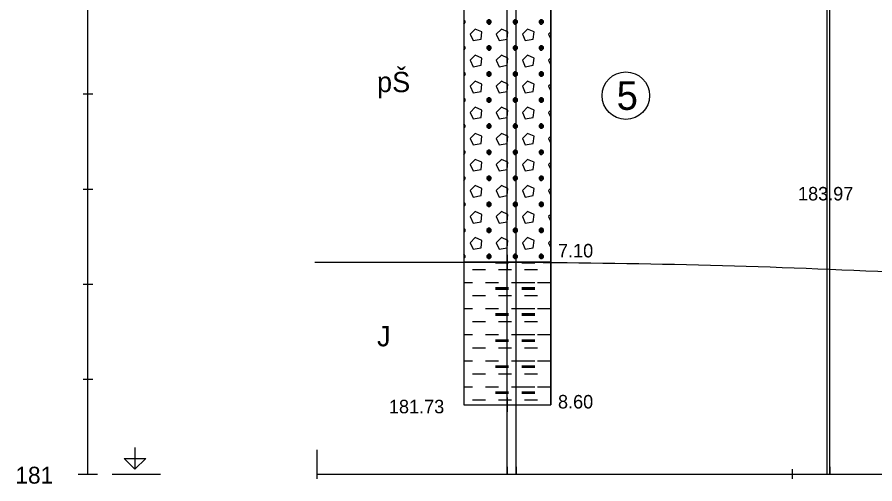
# Model space of a CAD drawing. Extents: x 3042 to 4120, y 576 to 2694.
# Drawn here: x 3199.3 to 3244.39, y 2383.22 to 2407.78 of the extents above; entities that cross this region are included whole.
import ezdxf

# ---------------------------------------------------------------- set-up
doc = ezdxf.new("R2010")
doc.units = 0
for name, color, linetype in [('12', 7, 'Continuous'), ('17', 7, 'Continuous'), ('18', 7, 'Continuous'), ('19', 7, 'Continuous'), ('21', 7, 'Continuous'), ('51', 7, 'Continuous'), ('52', 7, 'Continuous'), ('53', 7, 'Continuous'), ('56', 7, 'Continuous'), ('7', 7, 'Continuous'), ('pomocna', 7, 'Continuous'), ('rozhraní', 7, 'Continuous')]:
    doc.layers.add(name, color=color, linetype=linetype)

msp = doc.modelspace()

# ---------------------------------------------------------------- linework, layer by layer
at = {"layer": '12'}
msp.add_line((3215.067, 2383.732), (3215.067, 2385.002), dxfattribs=at)
at = {"layer": '18'}
for p, q in [((3225.067, 2387.382), (3225.067, 2430.382)), ((3225.067, 2387.763), (3225.067, 2387.001)), ((3224.686, 2387.382), (3225.448, 2387.382)), ((3225.067, 2384.113), (3225.067, 2383.732)), ((3225.527, 2384.113), (3225.527, 2383.732)), ((3242.027, 2384.113), (3242.027, 2383.732))]:
    msp.add_line(p, q, dxfattribs=at)
at = {"layer": '19'}
for p, q in [((3203.017, 2383.732), (3203.017, 2443.732)), ((3202.763, 2403.732), (3203.271, 2403.732)), ((3202.763, 2398.732), (3203.271, 2398.732)), ((3202.763, 2393.732), (3203.271, 2393.732)), ((3202.763, 2388.732), (3203.271, 2388.732)), ((3202.509, 2383.732), (3203.525, 2383.732))]:
    msp.add_line(p, q, dxfattribs=at)
at = {"layer": '21'}
msp.add_line((3204.287, 2383.732), (3206.827, 2383.732), dxfattribs=at)
msp.add_lwpolyline([(3205.493, 2385.129), (3205.493, 2383.986), (3204.922, 2384.558), (3206.065, 2384.558), (3205.493, 2383.986)], dxfattribs=at)
at = {"layer": '51'}
for p, q in [((3222.778, 2407.642), (3222.778, 2407.642)), ((3224.111, 2407.414), (3224.111, 2407.642)), ((3225.483, 2407.414), (3225.483, 2407.642)), ((3226.855, 2407.414), (3226.855, 2407.642)), ((3227.353, 2406.998), (3227.236, 2406.88)), ((3227.236, 2406.88), (3227.353, 2406.617)), ((3222.778, 2406.271), (3222.778, 2406.271)), ((3224.111, 2406.042), (3224.111, 2406.271)), ((3225.483, 2406.042), (3225.483, 2406.271)), ((3226.855, 2406.042), (3226.855, 2406.271)), ((3227.353, 2405.626), (3227.236, 2405.509)), ((3227.236, 2405.509), (3227.353, 2405.245)), ((3222.778, 2404.899), (3222.778, 2404.899)), ((3224.111, 2404.671), (3224.111, 2404.899)), ((3225.483, 2404.671), (3225.483, 2404.899)), ((3226.855, 2404.671), (3226.855, 2404.899)), ((3227.353, 2404.254), (3227.236, 2404.137)), ((3227.236, 2404.137), (3227.353, 2403.874)), ((3222.778, 2403.528), (3222.778, 2403.528)), ((3224.111, 2403.299), (3224.111, 2403.528)), ((3225.483, 2403.299), (3225.483, 2403.528)), ((3226.855, 2403.299), (3226.855, 2403.528)), ((3227.353, 2402.883), (3227.236, 2402.766)), ((3227.236, 2402.766), (3227.353, 2402.502)), ((3222.778, 2402.156), (3222.778, 2402.156)), ((3224.111, 2401.927), (3224.111, 2402.156)), ((3225.483, 2401.927), (3225.483, 2402.156)), ((3226.855, 2401.927), (3226.855, 2402.156)), ((3227.353, 2401.511), (3227.236, 2401.394)), ((3227.236, 2401.394), (3227.353, 2401.131)), ((3222.778, 2400.784), (3222.778, 2400.784)), ((3224.111, 2400.556), (3224.111, 2400.784)), ((3225.483, 2400.556), (3225.483, 2400.784)), ((3226.855, 2400.556), (3226.855, 2400.784)), ((3227.353, 2400.14), (3227.236, 2400.022)), ((3227.236, 2400.022), (3227.353, 2399.759)), ((3222.778, 2399.413), (3222.778, 2399.413)), ((3224.111, 2399.184), (3224.111, 2399.413)), ((3225.483, 2399.184), (3225.483, 2399.413)), ((3226.855, 2399.184), (3226.855, 2399.413)), ((3227.353, 2398.768), (3227.236, 2398.651)), ((3227.236, 2398.651), (3227.353, 2398.387)), ((3222.778, 2398.041), (3222.778, 2398.041)), ((3224.111, 2397.813), (3224.111, 2398.041)), ((3225.483, 2397.813), (3225.483, 2398.041)), ((3226.855, 2397.813), (3226.855, 2398.041)), ((3227.353, 2397.396), (3227.236, 2397.279)), ((3227.236, 2397.279), (3227.353, 2397.016)), ((3222.778, 2396.67), (3222.778, 2396.67)), ((3224.111, 2396.441), (3224.111, 2396.67)), ((3225.483, 2396.441), (3225.483, 2396.67)), ((3226.855, 2396.441), (3226.855, 2396.67)), ((3227.353, 2396.025), (3227.236, 2395.908)), ((3227.236, 2395.908), (3227.353, 2395.644)), ((3222.778, 2395.298), (3222.778, 2395.298)), ((3224.111, 2395.069), (3224.111, 2395.298)), ((3225.483, 2395.069), (3225.483, 2395.298)), ((3226.855, 2395.069), (3226.855, 2395.298)), ((3224.454, 2394.879), (3225.14, 2394.879)), ((3224.454, 2394.841), (3225.14, 2394.841)), ((3225.826, 2394.879), (3226.512, 2394.879)), ((3225.826, 2394.841), (3226.512, 2394.841)), ((3223.235, 2394.498), (3223.921, 2394.498)), ((3224.607, 2394.498), (3225.293, 2394.498)), ((3225.978, 2394.498), (3226.664, 2394.498)), ((3227.35, 2394.498), (3227.353, 2394.498)), ((3222.781, 2393.812), (3223.235, 2393.812)), ((3223.921, 2393.812), (3224.607, 2393.812)), ((3225.293, 2393.812), (3225.978, 2393.812)), ((3225.826, 2393.812), (3226.512, 2393.812)), ((3226.664, 2393.812), (3227.35, 2393.812)), ((3224.454, 2393.545), (3225.14, 2393.545)), ((3224.454, 2393.507), (3225.14, 2393.507)), ((3224.454, 2393.469), (3225.14, 2393.469)), ((3225.826, 2393.545), (3226.512, 2393.545)), ((3225.826, 2393.507), (3226.512, 2393.507)), ((3225.826, 2393.469), (3226.512, 2393.469)), ((3223.235, 2393.126), (3223.921, 2393.126)), ((3224.607, 2393.126), (3225.293, 2393.126)), ((3225.978, 2393.126), (3226.664, 2393.126)), ((3227.35, 2393.126), (3227.353, 2393.126)), ((3222.781, 2392.441), (3223.235, 2392.441)), ((3223.921, 2392.441), (3224.607, 2392.441)), ((3225.293, 2392.441), (3225.978, 2392.441)), ((3225.826, 2392.441), (3226.512, 2392.441)), ((3226.664, 2392.441), (3227.35, 2392.441)), ((3224.454, 2392.174), (3225.14, 2392.174)), ((3224.454, 2392.136), (3225.14, 2392.136)), ((3224.454, 2392.098), (3225.14, 2392.098)), ((3225.826, 2392.174), (3226.512, 2392.174)), ((3225.826, 2392.136), (3226.512, 2392.136)), ((3225.826, 2392.098), (3226.512, 2392.098)), ((3223.235, 2391.755), (3223.921, 2391.755)), ((3224.607, 2391.755), (3225.293, 2391.755)), ((3225.978, 2391.755), (3226.664, 2391.755)), ((3227.35, 2391.755), (3227.353, 2391.755)), ((3222.781, 2391.069), (3223.235, 2391.069)), ((3223.921, 2391.069), (3224.607, 2391.069)), ((3225.293, 2391.069), (3225.978, 2391.069)), ((3225.826, 2391.069), (3226.512, 2391.069)), ((3226.664, 2391.069), (3227.35, 2391.069)), ((3224.454, 2390.802), (3225.14, 2390.802)), ((3224.454, 2390.764), (3225.14, 2390.764)), ((3224.454, 2390.726), (3225.14, 2390.726)), ((3225.826, 2390.802), (3226.512, 2390.802)), ((3225.826, 2390.764), (3226.512, 2390.764)), ((3225.826, 2390.726), (3226.512, 2390.726)), ((3223.235, 2390.383), (3223.921, 2390.383)), ((3224.607, 2390.383), (3225.293, 2390.383)), ((3225.978, 2390.383), (3226.664, 2390.383)), ((3227.35, 2390.383), (3227.353, 2390.383)), ((3222.781, 2389.697), (3223.235, 2389.697)), ((3223.921, 2389.697), (3224.607, 2389.697)), ((3225.293, 2389.697), (3225.978, 2389.697)), ((3225.826, 2389.697), (3226.512, 2389.697)), ((3226.664, 2389.697), (3227.35, 2389.697)), ((3224.454, 2389.431), (3225.14, 2389.431)), ((3224.454, 2389.393), (3225.14, 2389.393)), ((3224.454, 2389.354), (3225.14, 2389.354)), ((3225.826, 2389.431), (3226.512, 2389.431)), ((3225.826, 2389.393), (3226.512, 2389.393)), ((3225.826, 2389.354), (3226.512, 2389.354)), ((3223.235, 2389.012), (3223.921, 2389.012)), ((3224.607, 2389.012), (3225.293, 2389.012)), ((3225.978, 2389.012), (3226.664, 2389.012)), ((3227.35, 2389.012), (3227.353, 2389.012)), ((3222.781, 2388.326), (3223.235, 2388.326)), ((3223.921, 2388.326), (3224.607, 2388.326)), ((3224.454, 2388.059), (3225.14, 2388.059)), ((3224.454, 2388.021), (3225.14, 2388.021)), ((3224.454, 2387.983), (3225.14, 2387.983)), ((3225.293, 2388.326), (3225.978, 2388.326)), ((3225.826, 2388.326), (3226.512, 2388.326)), ((3225.826, 2388.059), (3226.512, 2388.059)), ((3225.826, 2388.021), (3226.512, 2388.021)), ((3225.826, 2387.983), (3226.512, 2387.983)), ((3226.664, 2388.326), (3227.35, 2388.326)), ((3223.235, 2387.64), (3223.921, 2387.64)), ((3224.607, 2387.64), (3225.293, 2387.64)), ((3225.978, 2387.64), (3226.664, 2387.64)), ((3227.35, 2387.64), (3227.353, 2387.64))]:
    msp.add_line(p, q, dxfattribs=at)
for points in [[(3222.781, 2394.882), (3227.353, 2394.882), (3227.353, 2414.132), (3222.781, 2414.132)], [(3222.781, 2387.382), (3227.353, 2387.382), (3227.353, 2394.882), (3222.781, 2394.882)]]:
    msp.add_lwpolyline(points, close=True, dxfattribs=at)
for points in [[(3222.778, 2407.414), (3222.778, 2407.414), (3222.854, 2407.49), (3222.854, 2407.566), (3222.778, 2407.642), (3222.778, 2407.642)], [(3222.781, 2407.563), (3222.854, 2407.49), (3222.781, 2407.49)], [(3224.073, 2407.642), (3223.997, 2407.566), (3223.997, 2407.49), (3224.073, 2407.414), (3224.15, 2407.414), (3224.226, 2407.49), (3224.226, 2407.566), (3224.15, 2407.642), (3224.073, 2407.642), (3224.226, 2407.49), (3223.997, 2407.49), (3224.15, 2407.642)], [(3225.445, 2407.642), (3225.369, 2407.566), (3225.369, 2407.49), (3225.445, 2407.414), (3225.521, 2407.414), (3225.597, 2407.49), (3225.597, 2407.566), (3225.521, 2407.642), (3225.445, 2407.642), (3225.597, 2407.49), (3225.369, 2407.49), (3225.521, 2407.642)], [(3226.817, 2407.642), (3226.74, 2407.566), (3226.74, 2407.49), (3226.817, 2407.414), (3226.893, 2407.414), (3226.969, 2407.49), (3226.969, 2407.566), (3226.893, 2407.642), (3226.817, 2407.642), (3226.969, 2407.49), (3226.74, 2407.49), (3226.893, 2407.642)], [(3223.121, 2406.88), (3223.273, 2406.538), (3223.692, 2406.614), (3223.73, 2406.995), (3223.388, 2407.147), (3223.121, 2406.88)], [(3224.492, 2406.88), (3224.645, 2406.538), (3225.064, 2406.614), (3225.102, 2406.995), (3224.759, 2407.147), (3224.492, 2406.88)], [(3225.864, 2406.88), (3226.016, 2406.538), (3226.436, 2406.614), (3226.474, 2406.995), (3226.131, 2407.147), (3225.864, 2406.88)], [(3222.778, 2406.042), (3222.778, 2406.042), (3222.854, 2406.118), (3222.854, 2406.195), (3222.778, 2406.271), (3222.778, 2406.271)], [(3222.781, 2406.192), (3222.854, 2406.118), (3222.781, 2406.118)], [(3224.073, 2406.271), (3223.997, 2406.195), (3223.997, 2406.118), (3224.073, 2406.042), (3224.15, 2406.042), (3224.226, 2406.118), (3224.226, 2406.195), (3224.15, 2406.271), (3224.073, 2406.271), (3224.226, 2406.118), (3223.997, 2406.118), (3224.15, 2406.271)], [(3225.445, 2406.271), (3225.369, 2406.195), (3225.369, 2406.118), (3225.445, 2406.042), (3225.521, 2406.042), (3225.597, 2406.118), (3225.597, 2406.195), (3225.521, 2406.271), (3225.445, 2406.271), (3225.597, 2406.118), (3225.369, 2406.118), (3225.521, 2406.271)], [(3226.817, 2406.271), (3226.74, 2406.195), (3226.74, 2406.118), (3226.817, 2406.042), (3226.893, 2406.042), (3226.969, 2406.118), (3226.969, 2406.195), (3226.893, 2406.271), (3226.817, 2406.271), (3226.969, 2406.118), (3226.74, 2406.118), (3226.893, 2406.271)], [(3223.121, 2405.509), (3223.273, 2405.166), (3223.692, 2405.242), (3223.73, 2405.623), (3223.388, 2405.776), (3223.121, 2405.509)], [(3224.492, 2405.509), (3224.645, 2405.166), (3225.064, 2405.242), (3225.102, 2405.623), (3224.759, 2405.776), (3224.492, 2405.509)], [(3225.864, 2405.509), (3226.016, 2405.166), (3226.436, 2405.242), (3226.474, 2405.623), (3226.131, 2405.776), (3225.864, 2405.509)], [(3222.778, 2404.671), (3222.778, 2404.671), (3222.854, 2404.747), (3222.854, 2404.823), (3222.778, 2404.899), (3222.778, 2404.899)], [(3222.781, 2404.82), (3222.854, 2404.747), (3222.781, 2404.747)], [(3224.073, 2404.899), (3223.997, 2404.823), (3223.997, 2404.747), (3224.073, 2404.671), (3224.15, 2404.671), (3224.226, 2404.747), (3224.226, 2404.823), (3224.15, 2404.899), (3224.073, 2404.899), (3224.226, 2404.747), (3223.997, 2404.747), (3224.15, 2404.899)], [(3225.445, 2404.899), (3225.369, 2404.823), (3225.369, 2404.747), (3225.445, 2404.671), (3225.521, 2404.671), (3225.597, 2404.747), (3225.597, 2404.823), (3225.521, 2404.899), (3225.445, 2404.899), (3225.597, 2404.747), (3225.369, 2404.747), (3225.521, 2404.899)], [(3226.817, 2404.899), (3226.74, 2404.823), (3226.74, 2404.747), (3226.817, 2404.671), (3226.893, 2404.671), (3226.969, 2404.747), (3226.969, 2404.823), (3226.893, 2404.899), (3226.817, 2404.899), (3226.969, 2404.747), (3226.74, 2404.747), (3226.893, 2404.899)], [(3223.121, 2404.137), (3223.273, 2403.794), (3223.692, 2403.871), (3223.73, 2404.252), (3223.388, 2404.404), (3223.121, 2404.137)], [(3224.492, 2404.137), (3224.645, 2403.794), (3225.064, 2403.871), (3225.102, 2404.252), (3224.759, 2404.404), (3224.492, 2404.137)], [(3225.864, 2404.137), (3226.016, 2403.794), (3226.436, 2403.871), (3226.474, 2404.252), (3226.131, 2404.404), (3225.864, 2404.137)], [(3222.778, 2403.299), (3222.778, 2403.299), (3222.854, 2403.375), (3222.854, 2403.451), (3222.778, 2403.528), (3222.778, 2403.528)], [(3222.781, 2403.449), (3222.854, 2403.375), (3222.781, 2403.375)], [(3224.073, 2403.528), (3223.997, 2403.451), (3223.997, 2403.375), (3224.073, 2403.299), (3224.15, 2403.299), (3224.226, 2403.375), (3224.226, 2403.451), (3224.15, 2403.528), (3224.073, 2403.528), (3224.226, 2403.375), (3223.997, 2403.375), (3224.15, 2403.528)], [(3225.445, 2403.528), (3225.369, 2403.451), (3225.369, 2403.375), (3225.445, 2403.299), (3225.521, 2403.299), (3225.597, 2403.375), (3225.597, 2403.451), (3225.521, 2403.528), (3225.445, 2403.528), (3225.597, 2403.375), (3225.369, 2403.375), (3225.521, 2403.528)], [(3226.817, 2403.528), (3226.74, 2403.451), (3226.74, 2403.375), (3226.817, 2403.299), (3226.893, 2403.299), (3226.969, 2403.375), (3226.969, 2403.451), (3226.893, 2403.528), (3226.817, 2403.528), (3226.969, 2403.375), (3226.74, 2403.375), (3226.893, 2403.528)], [(3223.121, 2402.766), (3223.273, 2402.423), (3223.692, 2402.499), (3223.73, 2402.88), (3223.388, 2403.032), (3223.121, 2402.766)], [(3224.492, 2402.766), (3224.645, 2402.423), (3225.064, 2402.499), (3225.102, 2402.88), (3224.759, 2403.032), (3224.492, 2402.766)], [(3225.864, 2402.766), (3226.016, 2402.423), (3226.436, 2402.499), (3226.474, 2402.88), (3226.131, 2403.032), (3225.864, 2402.766)], [(3222.778, 2401.927), (3222.778, 2401.927), (3222.854, 2402.004), (3222.854, 2402.08), (3222.778, 2402.156), (3222.778, 2402.156)], [(3222.781, 2402.077), (3222.854, 2402.004), (3222.781, 2402.004)], [(3224.073, 2402.156), (3223.997, 2402.08), (3223.997, 2402.004), (3224.073, 2401.927), (3224.15, 2401.927), (3224.226, 2402.004), (3224.226, 2402.08), (3224.15, 2402.156), (3224.073, 2402.156), (3224.226, 2402.004), (3223.997, 2402.004), (3224.15, 2402.156)], [(3225.445, 2402.156), (3225.369, 2402.08), (3225.369, 2402.004), (3225.445, 2401.927), (3225.521, 2401.927), (3225.597, 2402.004), (3225.597, 2402.08), (3225.521, 2402.156), (3225.445, 2402.156), (3225.597, 2402.004), (3225.369, 2402.004), (3225.521, 2402.156)], [(3226.817, 2402.156), (3226.74, 2402.08), (3226.74, 2402.004), (3226.817, 2401.927), (3226.893, 2401.927), (3226.969, 2402.004), (3226.969, 2402.08), (3226.893, 2402.156), (3226.817, 2402.156), (3226.969, 2402.004), (3226.74, 2402.004), (3226.893, 2402.156)], [(3223.121, 2401.394), (3223.273, 2401.051), (3223.692, 2401.127), (3223.73, 2401.508), (3223.388, 2401.661), (3223.121, 2401.394)], [(3224.492, 2401.394), (3224.645, 2401.051), (3225.064, 2401.127), (3225.102, 2401.508), (3224.759, 2401.661), (3224.492, 2401.394)], [(3225.864, 2401.394), (3226.016, 2401.051), (3226.436, 2401.127), (3226.474, 2401.508), (3226.131, 2401.661), (3225.864, 2401.394)], [(3222.778, 2400.556), (3222.778, 2400.556), (3222.854, 2400.632), (3222.854, 2400.708), (3222.778, 2400.784), (3222.778, 2400.784)], [(3222.781, 2400.705), (3222.854, 2400.632), (3222.781, 2400.632)], [(3224.073, 2400.784), (3223.997, 2400.708), (3223.997, 2400.632), (3224.073, 2400.556), (3224.15, 2400.556), (3224.226, 2400.632), (3224.226, 2400.708), (3224.15, 2400.784), (3224.073, 2400.784), (3224.226, 2400.632), (3223.997, 2400.632), (3224.15, 2400.784)], [(3225.445, 2400.784), (3225.369, 2400.708), (3225.369, 2400.632), (3225.445, 2400.556), (3225.521, 2400.556), (3225.597, 2400.632), (3225.597, 2400.708), (3225.521, 2400.784), (3225.445, 2400.784), (3225.597, 2400.632), (3225.369, 2400.632), (3225.521, 2400.784)], [(3226.817, 2400.784), (3226.74, 2400.708), (3226.74, 2400.632), (3226.817, 2400.556), (3226.893, 2400.556), (3226.969, 2400.632), (3226.969, 2400.708), (3226.893, 2400.784), (3226.817, 2400.784), (3226.969, 2400.632), (3226.74, 2400.632), (3226.893, 2400.784)], [(3223.121, 2400.022), (3223.273, 2399.68), (3223.692, 2399.756), (3223.73, 2400.137), (3223.388, 2400.289), (3223.121, 2400.022)], [(3224.492, 2400.022), (3224.645, 2399.68), (3225.064, 2399.756), (3225.102, 2400.137), (3224.759, 2400.289), (3224.492, 2400.022)], [(3225.864, 2400.022), (3226.016, 2399.68), (3226.436, 2399.756), (3226.474, 2400.137), (3226.131, 2400.289), (3225.864, 2400.022)], [(3222.778, 2399.184), (3222.778, 2399.184), (3222.854, 2399.26), (3222.854, 2399.337), (3222.778, 2399.413), (3222.778, 2399.413)], [(3222.781, 2399.334), (3222.854, 2399.26), (3222.781, 2399.26)], [(3224.073, 2399.413), (3223.997, 2399.337), (3223.997, 2399.26), (3224.073, 2399.184), (3224.15, 2399.184), (3224.226, 2399.26), (3224.226, 2399.337), (3224.15, 2399.413), (3224.073, 2399.413), (3224.226, 2399.26), (3223.997, 2399.26), (3224.15, 2399.413)], [(3225.445, 2399.413), (3225.369, 2399.337), (3225.369, 2399.26), (3225.445, 2399.184), (3225.521, 2399.184), (3225.597, 2399.26), (3225.597, 2399.337), (3225.521, 2399.413), (3225.445, 2399.413), (3225.597, 2399.26), (3225.369, 2399.26), (3225.521, 2399.413)], [(3226.817, 2399.413), (3226.74, 2399.337), (3226.74, 2399.26), (3226.817, 2399.184), (3226.893, 2399.184), (3226.969, 2399.26), (3226.969, 2399.337), (3226.893, 2399.413), (3226.817, 2399.413), (3226.969, 2399.26), (3226.74, 2399.26), (3226.893, 2399.413)], [(3223.121, 2398.651), (3223.273, 2398.308), (3223.692, 2398.384), (3223.73, 2398.765), (3223.388, 2398.918), (3223.121, 2398.651)], [(3224.492, 2398.651), (3224.645, 2398.308), (3225.064, 2398.384), (3225.102, 2398.765), (3224.759, 2398.918), (3224.492, 2398.651)], [(3225.864, 2398.651), (3226.016, 2398.308), (3226.436, 2398.384), (3226.474, 2398.765), (3226.131, 2398.918), (3225.864, 2398.651)], [(3222.778, 2397.813), (3222.778, 2397.813), (3222.854, 2397.889), (3222.854, 2397.965), (3222.778, 2398.041), (3222.778, 2398.041)], [(3222.781, 2397.962), (3222.854, 2397.889), (3222.781, 2397.889)], [(3224.073, 2398.041), (3223.997, 2397.965), (3223.997, 2397.889), (3224.073, 2397.813), (3224.15, 2397.813), (3224.226, 2397.889), (3224.226, 2397.965), (3224.15, 2398.041), (3224.073, 2398.041), (3224.226, 2397.889), (3223.997, 2397.889), (3224.15, 2398.041)], [(3225.445, 2398.041), (3225.369, 2397.965), (3225.369, 2397.889), (3225.445, 2397.813), (3225.521, 2397.813), (3225.597, 2397.889), (3225.597, 2397.965), (3225.521, 2398.041), (3225.445, 2398.041), (3225.597, 2397.889), (3225.369, 2397.889), (3225.521, 2398.041)], [(3226.817, 2398.041), (3226.74, 2397.965), (3226.74, 2397.889), (3226.817, 2397.813), (3226.893, 2397.813), (3226.969, 2397.889), (3226.969, 2397.965), (3226.893, 2398.041), (3226.817, 2398.041), (3226.969, 2397.889), (3226.74, 2397.889), (3226.893, 2398.041)], [(3223.121, 2397.279), (3223.273, 2396.936), (3223.692, 2397.013), (3223.73, 2397.394), (3223.388, 2397.546), (3223.121, 2397.279)], [(3224.492, 2397.279), (3224.645, 2396.936), (3225.064, 2397.013), (3225.102, 2397.394), (3224.759, 2397.546), (3224.492, 2397.279)], [(3225.864, 2397.279), (3226.016, 2396.936), (3226.436, 2397.013), (3226.474, 2397.394), (3226.131, 2397.546), (3225.864, 2397.279)], [(3222.778, 2396.441), (3222.778, 2396.441), (3222.854, 2396.517), (3222.854, 2396.593), (3222.778, 2396.67), (3222.778, 2396.67)], [(3222.781, 2396.591), (3222.854, 2396.517), (3222.781, 2396.517)], [(3224.073, 2396.67), (3223.997, 2396.593), (3223.997, 2396.517), (3224.073, 2396.441), (3224.15, 2396.441), (3224.226, 2396.517), (3224.226, 2396.593), (3224.15, 2396.67), (3224.073, 2396.67), (3224.226, 2396.517), (3223.997, 2396.517), (3224.15, 2396.67)], [(3225.445, 2396.67), (3225.369, 2396.593), (3225.369, 2396.517), (3225.445, 2396.441), (3225.521, 2396.441), (3225.597, 2396.517), (3225.597, 2396.593), (3225.521, 2396.67), (3225.445, 2396.67), (3225.597, 2396.517), (3225.369, 2396.517), (3225.521, 2396.67)], [(3226.817, 2396.67), (3226.74, 2396.593), (3226.74, 2396.517), (3226.817, 2396.441), (3226.893, 2396.441), (3226.969, 2396.517), (3226.969, 2396.593), (3226.893, 2396.67), (3226.817, 2396.67), (3226.969, 2396.517), (3226.74, 2396.517), (3226.893, 2396.67)], [(3223.121, 2395.908), (3223.273, 2395.565), (3223.692, 2395.641), (3223.73, 2396.022), (3223.388, 2396.174), (3223.121, 2395.908)], [(3224.492, 2395.908), (3224.645, 2395.565), (3225.064, 2395.641), (3225.102, 2396.022), (3224.759, 2396.174), (3224.492, 2395.908)], [(3225.864, 2395.908), (3226.016, 2395.565), (3226.436, 2395.641), (3226.474, 2396.022), (3226.131, 2396.174), (3225.864, 2395.908)], [(3222.778, 2395.069), (3222.778, 2395.069), (3222.854, 2395.146), (3222.854, 2395.222), (3222.778, 2395.298), (3222.778, 2395.298)], [(3222.781, 2395.219), (3222.854, 2395.146), (3222.781, 2395.146)], [(3224.073, 2395.298), (3223.997, 2395.222), (3223.997, 2395.146), (3224.073, 2395.069), (3224.15, 2395.069), (3224.226, 2395.146), (3224.226, 2395.222), (3224.15, 2395.298), (3224.073, 2395.298), (3224.226, 2395.146), (3223.997, 2395.146), (3224.15, 2395.298)], [(3225.445, 2395.298), (3225.369, 2395.222), (3225.369, 2395.146), (3225.445, 2395.069), (3225.521, 2395.069), (3225.597, 2395.146), (3225.597, 2395.222), (3225.521, 2395.298), (3225.445, 2395.298), (3225.597, 2395.146), (3225.369, 2395.146), (3225.521, 2395.298)], [(3226.817, 2395.298), (3226.74, 2395.222), (3226.74, 2395.146), (3226.817, 2395.069), (3226.893, 2395.069), (3226.969, 2395.146), (3226.969, 2395.222), (3226.893, 2395.298), (3226.817, 2395.298), (3226.969, 2395.146), (3226.74, 2395.146), (3226.893, 2395.298)]]:
    msp.add_lwpolyline(points, dxfattribs=at)
at = {"layer": '53'}
for p, q in [((3222.781, 2430.382), (3222.781, 2387.382)), ((3227.353, 2430.382), (3227.353, 2387.382)), ((3222.781, 2394.882), (3227.353, 2394.882)), ((3222.781, 2387.382), (3227.353, 2387.382))]:
    msp.add_line(p, q, dxfattribs=at)
at = {"layer": '56'}
for p, q in [((3225.067, 2395.263), (3225.067, 2394.501)), ((3224.686, 2394.882), (3225.448, 2394.882)), ((3225.067, 2387.763), (3225.067, 2387.001)), ((3224.686, 2387.382), (3225.448, 2387.382))]:
    msp.add_line(p, q, dxfattribs=at)
at = {"layer": '7'}
for p, q in [((3215.067, 2383.478), (3215.067, 2383.986)), ((3240.067, 2383.478), (3240.067, 2383.986)), ((3215.067, 2383.732), (3345.337, 2383.732))]:
    msp.add_line(p, q, dxfattribs=at)
at = {"layer": 'pomocna'}
for p, q in [((3242.027, 2383.732), (3242.027, 2435.632)), ((3225.067, 2383.732), (3225.067, 2430.382)), ((3225.527, 2383.732), (3225.527, 2430.382)), ((3241.887, 2383.732), (3241.887, 2430.382))]:
    msp.add_line(p, q, dxfattribs=at)
at = {"layer": 'rozhraní'}
msp.add_circle((3231.301, 2403.647), 1.25, dxfattribs=at)
msp.add_spline([(3214.946, 2394.882), (3225.067, 2394.882), (3235.122, 2394.742), (3245.173, 2394.374), (3265.267, 2393.257), (3285.361, 2392.14), (3295.411, 2391.772), (3305.467, 2391.632), (3331.507, 2391.632)], degree=3, dxfattribs=at)

# ---------------------------------------------------------------- texts
at = {"layer": '17'}
for s, p in [('183.97', (3240.354, 2398.13)), ('181.73', (3218.844, 2386.93))]:
    msp.add_text(s, height=0.7112, dxfattribs=at).set_placement(p)
at = {"layer": '19'}
msp.add_text('181', height=0.889, dxfattribs=at).set_placement((3199.207, 2383.23))
at = {"layer": '52'}
for s, height, p in [('pŠ', 1.0668, (3218.219, 2403.829)), ('7.10', 0.7112, (3227.734, 2395.133)), ('J', 1.067, (3218.219, 2390.454)), ('8.60', 0.7112, (3227.734, 2387.184))]:
    msp.add_text(s, height=height, dxfattribs=at).set_placement(p)
at = {"layer": 'rozhraní'}
msp.add_text('5', height=1.5, dxfattribs=at).set_placement((3230.82, 2402.897))

doc.saveas('drawing.dxf')
